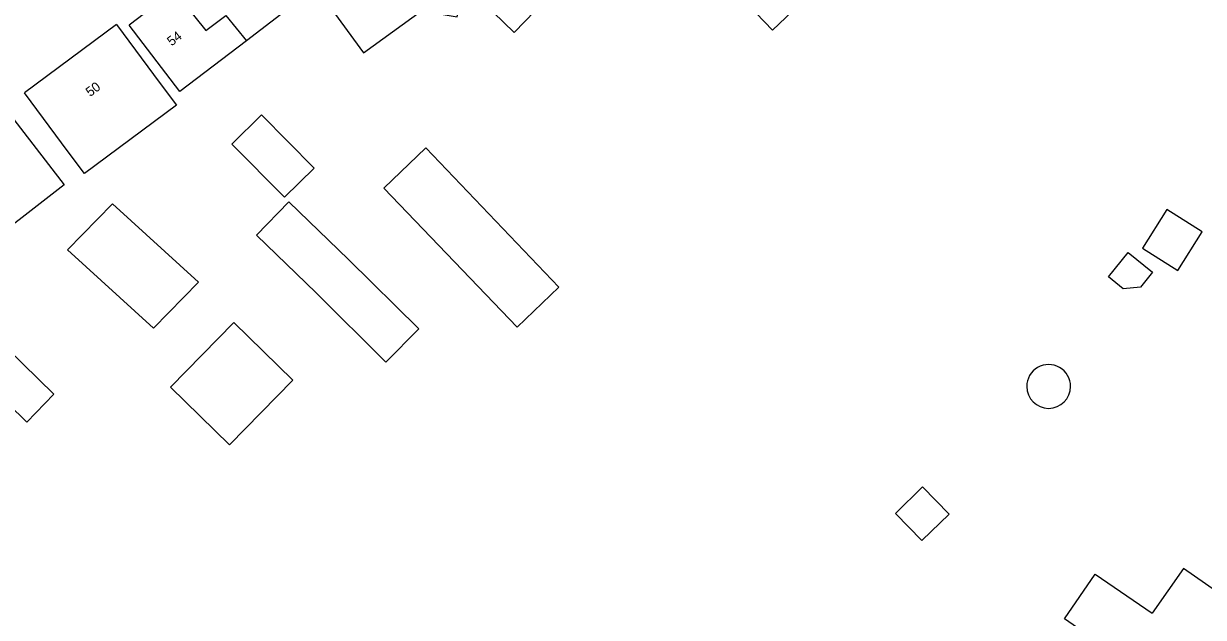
# Model space of a CAD drawing. Extents: x 136000 to 141014, y 402000 to 403500.
# Drawn here: x 138178 to 138302.3, y 402803.6 to 402866.2 of the extents above; entities that cross this region are included whole.
import ezdxf

# ---------------------------------------------------------------- set-up
doc = ezdxf.new("R2010")
doc.units = 0
for name, color, linetype in [('gg-anno-huisnummerreeks BGT', 7, 'Continuous'), ('gg-bbg-gedigitaliseerde bebouwing', 7, 'Continuous'), ('gg-bbg-gedigitaliseerde bijgebouw', 7, 'Continuous'), ('gg-bbg-hoofdgebouw', 7, 'Continuous'), ('gg-bbg-luifel en loopbrug', 7, 'Continuous'), ('gg-bbg-tussenscheiding', 7, 'Continuous')]:
    doc.layers.add(name, color=color, linetype=linetype)

msp = doc.modelspace()

# ---------------------------------------------------------------- linework, layer by layer
at = {"layer": 'gg-bbg-gedigitaliseerde bebouwing'}
for p, q in [((138187.79, 402866.07), (138192.41, 402859.85)), ((138182.72, 402852.65), (138178.1, 402858.87))]:
    msp.add_line(p, q, dxfattribs=at)
for points in [[(138203.01, 402877.47), (138208.52, 402869.86), (138208.77, 402870.04), (138213.82, 402863.07), (138219.93, 402867.5), (138223.68, 402866.87), (138224.16, 402869.73), (138224.77, 402870.17), (138219.67, 402877.21), (138219.94, 402877.41), (138214.31, 402885.18)], [(138200.22, 402874.46), (138205.56, 402867.46), (138201.48, 402864.35)], [(138201.48, 402864.35), (138194.48, 402859.01), (138189.13, 402866)], [(138192.41, 402859.85), (138194.11, 402857.57), (138184.42, 402850.37), (138182.72, 402852.65)], [(138176.02, 402857.27), (138182.3, 402849.19), (138172.63, 402841.68), (138171.28, 402843.42), (138168.71, 402841.42), (138163.78, 402847.76)], [(138293.59, 402799.36), (138287.64, 402803.47), (138290.89, 402808.17), (138296.87, 402804.04)], [(138303.66, 402806.34), (138300.2, 402808.77), (138296.87, 402804.04)]]:
    msp.add_lwpolyline(points, dxfattribs=at)
at = {"layer": 'gg-bbg-gedigitaliseerde bijgebouw'}
for points in [[(138229.68, 402865.23), (138233, 402868.63), (138228.63, 402872.9), (138225.31, 402869.5), (138229.68, 402865.23)], [(138199.95, 402853.47), (138203.07, 402856.55), (138208.62, 402850.94), (138205.5, 402847.86), (138199.95, 402853.47)], [(138229.99, 402834.17), (138234.4, 402838.39), (138220.38, 402853.06), (138215.97, 402848.84), (138229.99, 402834.17)], [(138182.63, 402842.34), (138187.37, 402847.19), (138196.43, 402838.91), (138191.69, 402834.06), (138182.63, 402842.34)], [(138212.24, 402841.32), (138205.96, 402847.39), (138202.55, 402843.86), (138208.83, 402837.8)], [(138295.87, 402842.5), (138299.59, 402840.16), (138302.16, 402844.22), (138298.44, 402846.57), (138295.87, 402842.5)], [(138208.83, 402837.8), (138216.18, 402830.51), (138219.64, 402834), (138212.24, 402841.32)], [(138295.67, 402838.41), (138293.84, 402838.22), (138292.29, 402839.49), (138294.37, 402842.04), (138296.93, 402839.96), (138295.67, 402838.41)], [(138178.34, 402824.19), (138181.2, 402827.13), (138171.33, 402836.75), (138168.47, 402833.82), (138178.34, 402824.19)], [(138193.5, 402827.86), (138199.7, 402821.79), (138206.36, 402828.59), (138200.17, 402834.66), (138193.5, 402827.86)], [(138275.49, 402814.48), (138272.62, 402811.7), (138269.84, 402814.57), (138272.71, 402817.35), (138275.49, 402814.48)]]:
    msp.add_lwpolyline(points, dxfattribs=at)
for start, end in [(0.0124, 180.0373), (180.0373, 0.0124)]:
    msp.add_arc((138285.98, 402827.94), 2.31, start, end, dxfattribs=at)
at = {"layer": 'gg-bbg-hoofdgebouw'}
for p, q in [((138193.88, 402869.62), (138189.13, 402866)), ((138187.79, 402866.07), (138178.1, 402858.87))]:
    msp.add_line(p, q, dxfattribs=at)
at = {"layer": 'gg-bbg-luifel en loopbrug'}
msp.add_lwpolyline([(138256.97, 402872.43), (138260.41, 402868.84), (138256.91, 402865.47), (138253.46, 402869.07)], dxfattribs=at)
at = {"layer": 'gg-bbg-tussenscheiding'}
msp.add_lwpolyline([(138193.88, 402869.62), (138197.2, 402865.42), (138199.3, 402867.01), (138201.48, 402864.35)], dxfattribs=at)

# ---------------------------------------------------------------- texts
at = {"layer": 'gg-anno-huisnummerreeks BGT'}
for s, rotation, p in [('54', 37.4, (138193.6, 402863.75)), ('50', 36.6, (138185.02, 402858.41))]:
    msp.add_text(s, height=1, rotation=rotation, dxfattribs=at).set_placement(p)

doc.saveas('drawing.dxf')
